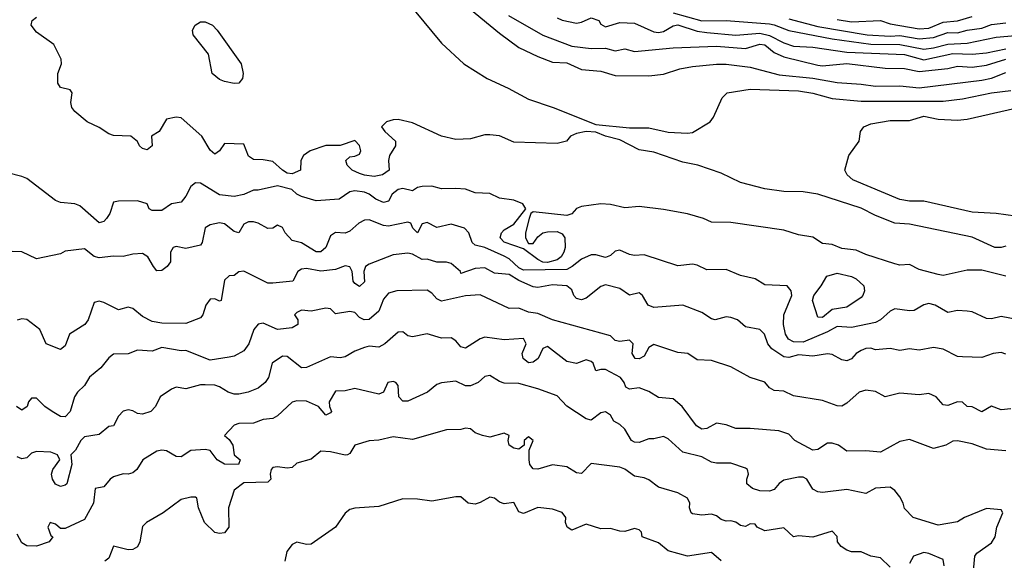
# Model space of a CAD drawing. Header units: metres. Extents: x -51132 to -49532, y -231222 to -229437.
# Tile 569 of 656: x -50075 to -49973, y -230152 to -230096. Entities that reach past the tile are written whole.
import ezdxf

# ---------------------------------------------------------------- set-up
doc = ezdxf.new("R2010")
doc.units = ezdxf.units.M
for name, color, linetype in [('CONTOUR_HALF', 8, 'Continuous'), ('CONTOUR_INDEX', 1, 'Continuous'), ('CONTOUR_INTER', 3, 'Continuous')]:
    doc.layers.add(name, color=color, linetype=linetype)

msp = doc.modelspace()

# ---------------------------------------------------------------- linework, layer by layer
at = {"layer": 'CONTOUR_HALF'}
for points, elevation in [([(-50031.08, -230092.09), (-50025.08, -230097.08), (-50023.08, -230098.56), (-50021.08, -230099.49), (-50019.58, -230100.09), (-50018.08, -230100.13), (-50016.58, -230100.82), (-50014.58, -230101), (-50013.08, -230101.46), (-50009.58, -230101.51), (-50008.08, -230101.33), (-50006.37, -230100.76), (-50005.08, -230100.51), (-50002.58, -230100.28), (-50001.58, -230100.3), (-49999.08, -230100.61), (-49996.08, -230101.38), (-49992.58, -230101.74), (-49990.08, -230102.2), (-49987.58, -230102.35), (-49986.08, -230102.58), (-49983.58, -230102.54), (-49981.58, -230102.72), (-49975.08, -230101.95), (-49974.08, -230101.74), (-49972.58, -230101.14)], 78.5), ([(-50056.63, -230096.26), (-50056.08, -230095.9), (-50055.58, -230095.89), (-50054.82, -230096.26), (-50054.34, -230096.76), (-50051.85, -230100.26), (-50051.66, -230101.26), (-50051.71, -230101.76), (-50052.08, -230102.24), (-50052.58, -230102.28), (-50053.58, -230102.08), (-50054.08, -230101.86), (-50054.84, -230101.26), (-50055.24, -230099.26), (-50056.84, -230097.26), (-50056.88, -230096.76), (-50056.63, -230096.26)], 79.5), ([(-50019.08, -230095.5), (-50018.58, -230095.72), (-50017.08, -230096.03), (-50016.58, -230095.94), (-50015.58, -230095.48), (-50014.79, -230095.76), (-50014.58, -230096.14), (-50014.08, -230096.42), (-50012.58, -230095.96), (-50011.08, -230096.03), (-50009.08, -230096.95), (-50008.58, -230097.01), (-50008.08, -230096.91), (-50007.08, -230096.3), (-50006.58, -230096.2), (-50004.58, -230096.87), (-50003.58, -230097.02), (-50000.58, -230097.29), (-49998.08, -230097.08), (-49997.08, -230097.32), (-49995.58, -230098.08), (-49994.58, -230098.41), (-49992.58, -230098.52), (-49989.08, -230099.04), (-49983.08, -230099.3), (-49981.08, -230099.83), (-49978.08, -230099.18), (-49976.08, -230099.25), (-49974.58, -230099.12), (-49972.58, -230098.68)], 77.5), ([(-49995.08, -230095.59), (-49992.08, -230096.39), (-49986.94, -230097.26), (-49984.58, -230097.39), (-49983.58, -230097.33), (-49981.58, -230097.67), (-49980.08, -230097.53), (-49978.58, -230097.02), (-49977.58, -230097.03), (-49976.58, -230096.76), (-49975.08, -230096.57), (-49974.08, -230096.17), (-49972.58, -230095.99)], 76.5), ([(-49968.58, -230116.45), (-49973.58, -230115.75), (-49976.08, -230115.62), (-49981.08, -230114.46), (-49982.58, -230114.47), (-49983.58, -230114.29), (-49988.45, -230112.26), (-49989.03, -230111.76), (-49989.27, -230111.26), (-49988.85, -230109.76), (-49987.79, -230108.26), (-49987.63, -230107.26), (-49987.3, -230106.76), (-49986.58, -230106.46), (-49984.58, -230106.12), (-49982.58, -230106.13), (-49981.08, -230105.68), (-49979.58, -230105.99), (-49977.58, -230106.08), (-49976.58, -230105.98), (-49971.58, -230104.86)], 79.5), ([(-49972.58, -230122.25), (-49975.08, -230121.61), (-49976.58, -230121.63), (-49979.08, -230122.17), (-49979.58, -230122.08), (-49981.58, -230121.55), (-49982.58, -230121.03), (-49983.58, -230121.09), (-49984.08, -230120.98), (-49987.08, -230120.01), (-49988.08, -230119.54), (-49989.58, -230119.38), (-49990.58, -230118.97), (-49991.58, -230118.86), (-49992.58, -230118.22), (-49994.08, -230117.96), (-49995.58, -230117.47), (-50001.08, -230116.7), (-50003.08, -230116.66), (-50003.92, -230116.26), (-50005.58, -230115.79), (-50008.08, -230115.34), (-50010.58, -230115.04), (-50012.08, -230115.18), (-50013.58, -230114.83), (-50014.58, -230114.77), (-50016.58, -230115.04), (-50017.08, -230115.22), (-50017.58, -230115.79), (-50018.08, -230115.97), (-50021.58, -230115.57), (-50021.82, -230115.76), (-50022.01, -230116.26), (-50022.39, -230117.76), (-50022.36, -230118.26), (-50022.08, -230118.85), (-50021.58, -230118.85), (-50021.08, -230118.16), (-50020.58, -230117.76), (-50020.08, -230117.67), (-50019.08, -230117.62), (-50018.58, -230117.87), (-50018.31, -230118.26), (-50018.28, -230119.26), (-50018.39, -230119.76), (-50018.67, -230120.26), (-50019.08, -230120.55), (-50020.08, -230120.82), (-50020.58, -230120.78), (-50021.08, -230120.53), (-50022.58, -230119.4), (-50024.58, -230118.72), (-50025.01, -230118.26), (-50024.88, -230117.76), (-50024.58, -230117.45), (-50023.58, -230116.87), (-50022.34, -230115.26), (-50022.66, -230114.76), (-50023.58, -230114.39), (-50025.08, -230114.17), (-50026.08, -230113.7), (-50027.58, -230113.6), (-50028.58, -230113.25), (-50029.58, -230113.15), (-50031.08, -230113.21), (-50032.08, -230112.93), (-50033.08, -230112.95), (-50033.58, -230113.07), (-50034.08, -230113.41), (-50035.08, -230113.18), (-50035.58, -230113.27), (-50036.21, -230113.76), (-50036.58, -230114.48), (-50037.08, -230114.62), (-50037.9, -230114.26), (-50038.58, -230113.74), (-50039.08, -230113.54), (-50040.08, -230113.41), (-50040.58, -230113.52), (-50041.68, -230114.26), (-50044.08, -230114.43), (-50045.58, -230114.01), (-50046.08, -230113.76), (-50046.6, -230113.26), (-50048.08, -230112.89), (-50050.08, -230113.35), (-50050.58, -230113.34), (-50051.58, -230113.8), (-50052.58, -230114), (-50054.08, -230113.81), (-50056.08, -230112.6), (-50056.58, -230112.58), (-50057.08, -230112.96), (-50057.58, -230113.96), (-50058.08, -230114.58), (-50059.08, -230114.75), (-50060.08, -230115.44), (-50061.08, -230115.45), (-50061.37, -230115.26), (-50061.61, -230114.76), (-50062.58, -230114.43), (-50064.58, -230114.46), (-50065.08, -230114.58), (-50065.48, -230115.76), (-50065.81, -230116.26), (-50066.08, -230116.6), (-50066.58, -230116.72), (-50068.58, -230114.95), (-50069.08, -230114.75), (-50070.58, -230114.63), (-50071.08, -230114.41), (-50074.08, -230112.14), (-50074.58, -230111.91), (-50076.08, -230111.53)], 78.5), ([(-49972.58, -230130.31), (-49973.08, -230130.17), (-49973.88, -230130.26), (-49975.08, -230130.67), (-49977.08, -230130.62), (-49977.58, -230130.57), (-49979.08, -230129.81), (-49980.08, -230129.62), (-49981.58, -230129.91), (-49982.58, -230129.77), (-49983.58, -230129.96), (-49984.58, -230129.75), (-49986.08, -230129.88), (-49986.58, -230129.71), (-49987.08, -230129.74), (-49987.58, -230129.95), (-49988.09, -230130.26), (-49988.58, -230130.8), (-49989.08, -230131.02), (-49989.58, -230130.91), (-49990.58, -230130.35), (-49991.08, -230130.28), (-49992.58, -230130.53), (-49994.08, -230130.4), (-49995.08, -230130.67), (-49995.58, -230130.59), (-49996.84, -230129.76), (-49997.26, -230129.26), (-49997.61, -230128.26), (-49998.08, -230127.76), (-49999.58, -230127.5), (-50000.39, -230126.76), (-50001.08, -230126.54), (-50001.58, -230126.45), (-50002.7, -230126.76), (-50003.08, -230126.65), (-50004.08, -230126), (-50006.08, -230125.24), (-50009.08, -230125.48), (-50009.67, -230125.26), (-50010.26, -230124.26), (-50010.58, -230123.96), (-50011.58, -230124.21), (-50012.58, -230123.51), (-50014.08, -230123.13), (-50014.58, -230123.33), (-50016.08, -230124.53), (-50016.58, -230124.69), (-50017.08, -230124.57), (-50017.36, -230124.26), (-50017.58, -230123.67), (-50018.08, -230123.25), (-50019.58, -230123.16), (-50021.08, -230123.43), (-50021.58, -230123.34), (-50023.08, -230122.7), (-50024.08, -230122.07), (-50025.58, -230121.92), (-50026.58, -230121.37), (-50027.58, -230121.44), (-50029.08, -230121.98), (-50029.13, -230121.76), (-50030.08, -230120.95), (-50030.58, -230120.78), (-50031.58, -230120.79), (-50032.58, -230120.48), (-50033.08, -230120.52), (-50034.08, -230119.98), (-50034.58, -230119.86), (-50036.08, -230120.05), (-50038.58, -230120.99), (-50038.96, -230121.26), (-50039.15, -230121.76), (-50039.08, -230122.82), (-50039.58, -230123.3), (-50040.08, -230122.99), (-50040.23, -230122.76), (-50040.36, -230121.76), (-50040.58, -230121.28), (-50041.08, -230121.16), (-50042.08, -230121.56), (-50043.58, -230121.74), (-50045.08, -230121.46), (-50045.58, -230121.51), (-50045.99, -230121.76), (-50046.5, -230122.76), (-50048.58, -230122.97), (-50049.08, -230122.97), (-50051.58, -230121.73), (-50052.08, -230121.79), (-50052.58, -230122.17), (-50053.08, -230122.22), (-50053.58, -230122.65), (-50053.94, -230124.76), (-50054.08, -230124.83), (-50054.58, -230124.59), (-50055.08, -230124.63), (-50055.53, -230125.26), (-50055.82, -230126.26), (-50056.08, -230126.55), (-50057.58, -230127.15), (-50060.08, -230127.1), (-50061.08, -230126.94), (-50062.08, -230126.43), (-50063.08, -230125.59), (-50063.58, -230125.46), (-50064.58, -230125.75), (-50066.08, -230124.96), (-50066.58, -230124.84), (-50067.08, -230124.98), (-50067.71, -230126.76), (-50068.06, -230127.26), (-50069.65, -230128.26), (-50070.08, -230129.45), (-50070.58, -230129.84), (-50072.06, -230129.26), (-50072.72, -230127.76), (-50074.08, -230126.75), (-50074.58, -230126.67), (-50075.08, -230126.8)], 77.5), ([(-49991.12, -230122.26), (-49990.08, -230121.94), (-49988.58, -230122.28), (-49988.08, -230122.54), (-49987.31, -230123.26), (-49987.23, -230123.76), (-49987.39, -230124.26), (-49987.58, -230124.47), (-49989.08, -230125.46), (-49990.58, -230125.69), (-49991.58, -230126.54), (-49992.08, -230126.51), (-49992.64, -230124.76), (-49992.5, -230124.26), (-49991.71, -230123.26), (-49991.12, -230122.26)], 78.5), ([(-49972.58, -230140.35), (-49974.58, -230140.16), (-49976.08, -230139.63), (-49977.58, -230139.32), (-49978.08, -230139.34), (-49978.81, -230139.76), (-49980.08, -230140.11), (-49982.58, -230139.16), (-49983.58, -230139.39), (-49985.58, -230140.48), (-49987.08, -230140.35), (-49989.08, -230140.38), (-49989.92, -230139.76), (-49990.58, -230139.55), (-49991.08, -230139.56), (-49992.08, -230140.21), (-49992.58, -230140.27), (-49994.45, -230139.26), (-49995.08, -230138.63), (-49996.12, -230138.26), (-49999.08, -230138.02), (-50000.58, -230138.04), (-50001.58, -230137.65), (-50002.58, -230137.48), (-50003.58, -230138.04), (-50004.08, -230138.09), (-50004.64, -230137.76), (-50006.15, -230135.76), (-50007.08, -230134.95), (-50008.58, -230134.82), (-50009.58, -230134.19), (-50010.58, -230133.81), (-50011.58, -230133.94), (-50011.98, -230133.76), (-50012.14, -230133.26), (-50012.53, -230132.76), (-50013.58, -230132.18), (-50014.08, -230131.93), (-50014.58, -230131.9), (-50015.08, -230132.06), (-50015.37, -230131.26), (-50015.58, -230131.08), (-50016.08, -230130.92), (-50017.08, -230131.29), (-50018.08, -230131.08), (-50020.08, -230129.55), (-50020.58, -230129.75), (-50021.06, -230130.76), (-50021.58, -230131.14), (-50022.08, -230131.22), (-50022.63, -230130.76), (-50022.71, -230130.26), (-50022.32, -230129.26), (-50022.58, -230128.7), (-50024.58, -230128.83), (-50026.58, -230128.57), (-50027.08, -230128.73), (-50028.58, -230129.71), (-50029.08, -230129.57), (-50029.58, -230128.94), (-50030.08, -230128.63), (-50031.08, -230128.66), (-50032.58, -230128.22), (-50034.08, -230128.52), (-50034.58, -230128.42), (-50035.08, -230128), (-50035.58, -230128.06), (-50036.97, -230129.26), (-50037.58, -230129.6), (-50038.58, -230129.51), (-50039.08, -230129.63), (-50040.08, -230130.02), (-50041.08, -230130.6), (-50041.58, -230130.7), (-50042.58, -230130.61), (-50045.08, -230131.71), (-50045.58, -230131.73), (-50047.08, -230130.56), (-50047.58, -230130.53), (-50048.62, -230131.26), (-50049.03, -230132.76), (-50049.35, -230133.26), (-50050.08, -230133.86), (-50051.12, -230134.26), (-50052.08, -230134.48), (-50052.58, -230134.46), (-50053.19, -230134.26), (-50054.08, -230133.71), (-50054.58, -230133.55), (-50055.58, -230133.49), (-50056.08, -230133.49), (-50057.58, -230133.93), (-50058.58, -230133.73), (-50059.08, -230133.94), (-50060.26, -230134.76), (-50060.74, -230135.76), (-50061.2, -230136.26), (-50062.08, -230136.54), (-50062.58, -230136.48), (-50063.08, -230136.19), (-50063.58, -230136.09), (-50064.08, -230136.23), (-50064.58, -230136.74), (-50065.08, -230137.75), (-50065.58, -230137.82), (-50066.58, -230138.65), (-50068.08, -230138.89), (-50068.48, -230139.26), (-50069.01, -230140.26), (-50069.52, -230140.76), (-50069.41, -230141.76), (-50069.91, -230143.76), (-50070.08, -230143.91), (-50070.58, -230144.04), (-50071.08, -230143.81), (-50071.41, -230143.26), (-50071.5, -230142.76), (-50071.38, -230142.26), (-50070.65, -230141.26), (-50070.88, -230140.76), (-50071.58, -230140.47), (-50073.08, -230140.4), (-50073.58, -230140.58), (-50074.08, -230141.07), (-50074.58, -230141.18), (-50075.08, -230140.97)], 76.5), ([(-49984.58, -230152.4), (-49985.58, -230151.44), (-49986.58, -230151.26), (-49987.58, -230150.8), (-49988.58, -230150.82), (-49989.08, -230150.63), (-49989.66, -230150.26), (-49990.02, -230149.76), (-49990.08, -230149.2), (-49990.58, -230148.68), (-49992.58, -230149.27), (-49994.08, -230149.16), (-49994.58, -230149.26), (-49995.58, -230148.31), (-49997.58, -230148.63), (-49998.36, -230148.26), (-49998.58, -230147.93), (-49999.08, -230147.9), (-49999.58, -230148.17), (-50000.08, -230148.08), (-50000.58, -230147.74), (-50001.08, -230147.59), (-50001.58, -230147.61), (-50002.08, -230147.46), (-50002.58, -230147.08), (-50003.08, -230146.89), (-50004.08, -230147.02), (-50005.08, -230146.88), (-50005.21, -230146.76), (-50005.36, -230146.26), (-50005.34, -230145.76), (-50005.58, -230145.23), (-50006.58, -230144.69), (-50008.58, -230144.09), (-50009.58, -230143.36), (-50010.08, -230143.13), (-50011.08, -230142.95), (-50012.08, -230142.24), (-50012.58, -230142.04), (-50015.58, -230141.65), (-50016.58, -230142.69), (-50017.08, -230142.61), (-50018.08, -230142), (-50019.58, -230141.78), (-50021.08, -230142.25), (-50021.58, -230142.19), (-50021.93, -230141.76), (-50021.98, -230141.26), (-50021.98, -230140.26), (-50021.59, -230139.26), (-50022.08, -230138.89), (-50022.51, -230139.26), (-50022.53, -230139.76), (-50023.08, -230140.16), (-50023.58, -230140.08), (-50024.07, -230139.76), (-50024.17, -230139.26), (-50024.06, -230138.76), (-50024.58, -230138.5), (-50026.08, -230138.93), (-50026.83, -230138.76), (-50027.58, -230138.46), (-50028.08, -230138.07), (-50028.58, -230137.98), (-50029.08, -230138.12), (-50030.58, -230138.17), (-50034.08, -230139.16), (-50036.08, -230138.89), (-50037.58, -230139.25), (-50038.58, -230139.3), (-50040.08, -230139.75), (-50040.58, -230140.62), (-50040.84, -230140.76), (-50041.08, -230140.8), (-50042.58, -230140.44), (-50043.58, -230140.39), (-50044.58, -230141.19), (-50046.08, -230141.61), (-50046.58, -230142.07), (-50047.08, -230142.15), (-50048.08, -230141.99), (-50048.58, -230142.07), (-50048.73, -230142.26), (-50048.83, -230142.76), (-50048.77, -230143.26), (-50049.08, -230143.6), (-50051.58, -230143.64), (-50052.58, -230144.4), (-50053.18, -230146.26), (-50053.13, -230148.26), (-50053.58, -230148.84), (-50054.08, -230148.92), (-50054.58, -230148.81), (-50055.66, -230147.76), (-50056.28, -230146.26), (-50056.44, -230145.26), (-50056.58, -230145.13), (-50057.08, -230145.13), (-50058.08, -230145.37), (-50059.95, -230146.76), (-50061.68, -230147.76), (-50062.08, -230148.18), (-50062.36, -230149.76), (-50062.58, -230150.28), (-50063.08, -230150.56), (-50063.58, -230150.61), (-50065.08, -230150.2), (-50065.58, -230151.47), (-50065.99, -230151.76)], 75.5), ([(-49978.96, -230152.26), (-49979.08, -230151.6), (-49980.58, -230150.97), (-49981.08, -230150.88), (-49982.16, -230151.26), (-49982.58, -230152)], 75.5)]:
    msp.add_lwpolyline(points, dxfattribs=dict(at, elevation=elevation))
at = {"layer": 'CONTOUR_INDEX', "elevation": 75}
msp.add_lwpolyline([(-50002.08, -230151.73), (-50003.08, -230150.87), (-50005.58, -230151.26), (-50007.58, -230150.7), (-50008.58, -230149.87), (-50010.28, -230149.26), (-50010.35, -230148.76), (-50010.58, -230148.51), (-50011.08, -230148.4), (-50012.08, -230148.71), (-50012.58, -230148.67), (-50013.58, -230148.38), (-50014.58, -230148.41), (-50016.08, -230147.95), (-50017.58, -230148.56), (-50018.05, -230148.26), (-50018.23, -230147.76), (-50018.19, -230147.26), (-50018.58, -230146.72), (-50019.58, -230146.39), (-50021.08, -230146.21), (-50022.58, -230146.85), (-50023.08, -230146.65), (-50023.58, -230145.69), (-50024.58, -230145.83), (-50025.08, -230145.65), (-50025.58, -230145.24), (-50026.08, -230145.14), (-50027.08, -230145.7), (-50027.58, -230145.85), (-50028.31, -230145.76), (-50029.08, -230145.11), (-50029.58, -230145.09), (-50032.08, -230145.57), (-50033.58, -230145.35), (-50035.08, -230145.32), (-50037.58, -230146.12), (-50040.08, -230146.28), (-50040.58, -230146.42), (-50041.08, -230146.8), (-50042.08, -230148.26), (-50044.58, -230150), (-50045.08, -230150.06), (-50046.08, -230149.79), (-50046.58, -230150.04), (-50047.13, -230150.76), (-50047.34, -230151.76)], dxfattribs=at)
at = {"layer": 'CONTOUR_INTER'}
for points, elevation in [([(-50037.58, -230090.24), (-50031.08, -230098.12), (-50028.77, -230100.26), (-50026.36, -230101.76), (-50024.17, -230102.76), (-50022.08, -230103.91), (-50019.51, -230104.76), (-50015.08, -230106.53), (-50011.58, -230106.89), (-50009.58, -230106.88), (-50007.58, -230107.32), (-50005.58, -230107.44), (-50005.08, -230107.37), (-50003.24, -230106.26), (-50002.87, -230105.76), (-50002, -230103.76), (-50001.47, -230103.26), (-49999.08, -230102.89), (-49994.08, -230103.03), (-49992.58, -230103.29), (-49990.58, -230103.85), (-49987.58, -230104.12), (-49979.08, -230104.12), (-49977.08, -230103.89), (-49974.08, -230103.24), (-49972.08, -230103.01)], 79), ([(-49972.58, -230119.13), (-49973.08, -230119.28), (-49973.71, -230119.26), (-49976.08, -230118.19), (-49982.58, -230116.87), (-49984.08, -230116.76), (-49986.08, -230115.97), (-49987.58, -230115.21), (-49992.08, -230113.76), (-49993.58, -230113.5), (-49995.58, -230113.46), (-49997.58, -230113.19), (-50000.08, -230112.53), (-50002.08, -230111.59), (-50004.52, -230110.76), (-50006.08, -230110.45), (-50009.08, -230109.39), (-50010.58, -230109.17), (-50012.58, -230108.12), (-50014.08, -230107.75), (-50015.08, -230107.34), (-50016.08, -230107.26), (-50017.08, -230107.45), (-50017.71, -230107.76), (-50018.13, -230108.26), (-50019.08, -230108.52), (-50023.58, -230108.38), (-50025.08, -230107.71), (-50026.08, -230107.61), (-50026.58, -230107.62), (-50028.08, -230108.02), (-50029.58, -230108.08), (-50031.08, -230107.74), (-50034.08, -230106.37), (-50035.58, -230106.02), (-50036.08, -230106.04), (-50036.8, -230106.26), (-50037.3, -230106.76), (-50036.95, -230107.26), (-50035.86, -230108.26), (-50035.86, -230108.76), (-50036.49, -230109.76), (-50036.58, -230110.26), (-50036.5, -230111.26), (-50037.19, -230111.76), (-50038.08, -230111.91), (-50039.08, -230111.79), (-50039.58, -230111.6), (-50040.35, -230111.26), (-50040.85, -230110.76), (-50040.99, -230110.26), (-50040.58, -230109.87), (-50040.08, -230109.83), (-50039.58, -230109.6), (-50039.44, -230109.26), (-50039.58, -230108.71), (-50040.08, -230108.18), (-50041.58, -230108.72), (-50043.08, -230108.7), (-50044.68, -230109.26), (-50045.38, -230109.76), (-50045.68, -230110.26), (-50045.7, -230111.26), (-50046.58, -230111.65), (-50047.08, -230111.57), (-50047.58, -230111.26), (-50048.58, -230110.38), (-50049.58, -230110.18), (-50050.58, -230110.17), (-50051.08, -230109.83), (-50051.58, -230108.57), (-50053.58, -230108.5), (-50054.08, -230109.27), (-50054.58, -230109.62), (-50055.08, -230109.21), (-50055.94, -230107.76), (-50058.08, -230105.83), (-50058.58, -230105.77), (-50059.58, -230105.99), (-50060.35, -230107.26), (-50061.13, -230107.76), (-50061.06, -230108.76), (-50061.58, -230109.17), (-50062.08, -230109.01), (-50062.38, -230108.76), (-50062.58, -230108.31), (-50063.29, -230107.76), (-50065.08, -230107.69), (-50065.58, -230107.51), (-50066.58, -230106.83), (-50067.8, -230106.26), (-50069.08, -230105.19), (-50069.41, -230104.76), (-50069.51, -230104.26), (-50069.38, -230103.26), (-50069.58, -230102.93), (-50070.58, -230102.7), (-50070.86, -230102.26), (-50070.84, -230101.26), (-50070.46, -230100.26), (-50070.51, -230099.76), (-50071.28, -230098.26), (-50073.08, -230096.96), (-50073.61, -230096.26), (-50073.5, -230095.76), (-50073.08, -230095.4)], 79), ([(-50024.13, -230095.26), (-50020.58, -230097.27), (-50017.58, -230098.42), (-50015.58, -230098.67), (-50014.08, -230098.62), (-50013.08, -230098.89), (-50012.08, -230098.7), (-50011.08, -230098.97), (-50007.08, -230098.6), (-50002.58, -230098.43), (-49999.58, -230098.67), (-49998.08, -230098.22), (-49997.58, -230098.29), (-49996.58, -230099.08), (-49995.58, -230099.54), (-49992.08, -230100.4), (-49991.58, -230100.45), (-49989.08, -230100.23), (-49985.08, -230100.71), (-49983.08, -230100.73), (-49981.58, -230101.03), (-49978.58, -230100.73), (-49977.58, -230100.48), (-49976.08, -230100.61), (-49974.58, -230100.4), (-49972.58, -230099.75)], 78), ([(-50007.08, -230094.96), (-50004.08, -230095.81), (-50001.58, -230095.75), (-49997.08, -230096.12), (-49996.58, -230096.2), (-49995.08, -230096.81), (-49990.58, -230097.66), (-49986.58, -230098.21), (-49983.58, -230098.24), (-49981.08, -230098.73), (-49980.08, -230098.6), (-49978.58, -230098.2), (-49976.58, -230098.11), (-49973.58, -230097.48), (-49971.58, -230097.33)], 77), ([(-49990.08, -230095.65), (-49988.58, -230095.89), (-49985.58, -230095.75), (-49984.58, -230096.09), (-49981.58, -230096.64), (-49980.58, -230096.55), (-49979.08, -230095.95), (-49977.58, -230095.8), (-49976.08, -230095.34)], 76), ([(-49971.08, -230126.82), (-49973.08, -230126.43), (-49974.08, -230126.66), (-49974.58, -230126.64), (-49976.08, -230125.94), (-49976.58, -230125.87), (-49977.58, -230125.81), (-49978.58, -230126.02), (-49979.9, -230125.26), (-49980.58, -230125.08), (-49981.08, -230125.2), (-49982.08, -230125.79), (-49982.58, -230125.84), (-49984.08, -230125.62), (-49984.58, -230125.86), (-49985.56, -230126.76), (-49986.08, -230127.05), (-49988.58, -230127.55), (-49990.08, -230127.46), (-49991.08, -230128.02), (-49993.58, -230129.08), (-49994.58, -230129.06), (-49995.11, -230128.76), (-49995.41, -230128.26), (-49995.62, -230127.26), (-49995.6, -230126.26), (-49994.78, -230124.26), (-49994.82, -230123.76), (-49995.24, -230123.26), (-49997.58, -230123.15), (-49998.58, -230122.52), (-50000.08, -230122.19), (-50001.58, -230121.55), (-50003.58, -230121.6), (-50004.58, -230121.11), (-50005.08, -230121), (-50006.58, -230121.16), (-50010.08, -230120.05), (-50011.08, -230120.11), (-50011.58, -230120), (-50012.58, -230119.54), (-50013.08, -230119.66), (-50013.58, -230120.11), (-50014.08, -230120.32), (-50015.08, -230120.02), (-50015.58, -230120.03), (-50016.58, -230120.5), (-50017.52, -230121.26), (-50018.08, -230121.55), (-50022.58, -230121.63), (-50023.08, -230121.4), (-50024.08, -230120.45), (-50024.58, -230120.19), (-50026.58, -230119.28), (-50027.58, -230119.04), (-50027.91, -230118.76), (-50028.26, -230117.76), (-50028.69, -230117.26), (-50030.08, -230116.87), (-50031.58, -230117.22), (-50032.58, -230116.69), (-50033.08, -230116.83), (-50033.58, -230117.77), (-50034.04, -230117.26), (-50034.26, -230116.76), (-50034.58, -230116.64), (-50036.58, -230117.06), (-50037.08, -230116.99), (-50038.58, -230116.4), (-50039.08, -230116.43), (-50039.66, -230116.76), (-50040.58, -230117.59), (-50041.08, -230117.8), (-50042.08, -230117.73), (-50042.58, -230118.06), (-50043.08, -230119.27), (-50043.58, -230119.74), (-50044.08, -230119.72), (-50045.58, -230118.78), (-50046.58, -230118.56), (-50047.29, -230117.76), (-50047.58, -230117.2), (-50048.08, -230116.97), (-50048.58, -230117.29), (-50049.08, -230117.3), (-50050.08, -230116.76), (-50050.58, -230116.61), (-50051.08, -230116.63), (-50051.58, -230116.87), (-50052.08, -230117.75), (-50052.58, -230117.61), (-50053.58, -230116.83), (-50054.08, -230116.71), (-50055.08, -230116.93), (-50055.58, -230117.25), (-50055.91, -230118.76), (-50056.08, -230119.03), (-50057.58, -230119.39), (-50058.58, -230119.16), (-50058.91, -230119.26), (-50059.19, -230119.76), (-50059.17, -230120.76), (-50059.51, -230121.26), (-50060.08, -230121.67), (-50060.58, -230121.68), (-50060.95, -230121.26), (-50061.51, -230120.26), (-50062.08, -230119.91), (-50063.08, -230119.96), (-50064.08, -230120.22), (-50065.08, -230120.17), (-50066.58, -230120.35), (-50067.08, -230120.21), (-50068.08, -230119.43), (-50070.08, -230119.66), (-50070.58, -230119.95), (-50073.08, -230120.46), (-50074.58, -230119.74), (-50075.58, -230119.7)], 78), ([(-49972.08, -230136), (-49973.08, -230136.09), (-49974.08, -230135.71), (-49975.08, -230136.29), (-49976.08, -230135.78), (-49976.58, -230135.76), (-49977.08, -230135.31), (-49977.58, -230135.28), (-49978.58, -230135.65), (-49979.08, -230135.59), (-49979.79, -230134.76), (-49980.58, -230134.4), (-49981.58, -230134.54), (-49983.58, -230134.37), (-49985.08, -230134.76), (-49986.08, -230134.18), (-49987.08, -230134.04), (-49987.8, -230134.26), (-49989.08, -230135.41), (-49989.58, -230135.7), (-49990.08, -230135.69), (-49991.58, -230135.12), (-49994.58, -230134.66), (-49995.58, -230134.17), (-49996.58, -230134.08), (-49997.08, -230133.82), (-49997.58, -230133.23), (-49999.08, -230132.76), (-50001.08, -230131.64), (-50003.08, -230130.97), (-50004.58, -230130.92), (-50005.54, -230130.26), (-50006.58, -230130.14), (-50009.08, -230129.33), (-50009.58, -230129.62), (-50010.08, -230130.53), (-50010.58, -230130.8), (-50011, -230130.76), (-50011.32, -230130.26), (-50011.23, -230129.26), (-50011.58, -230128.86), (-50012.58, -230129.03), (-50013.08, -230128.91), (-50013.58, -230128.43), (-50019.58, -230126.77), (-50021.08, -230126.11), (-50022.08, -230125.97), (-50023.08, -230125.56), (-50024.08, -230125.61), (-50027.08, -230124.18), (-50028.58, -230124.27), (-50031.08, -230124.83), (-50031.58, -230124.58), (-50032.08, -230124.02), (-50032.58, -230123.71), (-50035.71, -230123.76), (-50036.58, -230124.01), (-50037.08, -230124.64), (-50037.58, -230125.86), (-50038.58, -230126.73), (-50039.11, -230126.76), (-50039.58, -230126.53), (-50040.08, -230126.01), (-50040.58, -230125.89), (-50042.08, -230126.15), (-50042.58, -230125.63), (-50043.08, -230125.55), (-50044.58, -230125.87), (-50045.58, -230125.76), (-50046.08, -230126), (-50046.32, -230126.26), (-50045.98, -230126.76), (-50045.99, -230127.26), (-50046.58, -230127.6), (-50048.08, -230127.78), (-50049.58, -230127.13), (-50050.08, -230127.23), (-50050.54, -230127.76), (-50051.06, -230129.26), (-50051.58, -230129.97), (-50052.58, -230130.52), (-50053.08, -230130.64), (-50055.08, -230130.94), (-50057.58, -230129.95), (-50058.08, -230129.97), (-50060.08, -230129.64), (-50061.08, -230130.01), (-50062.58, -230129.92), (-50063.58, -230130.28), (-50065.08, -230130.34), (-50065.58, -230130.7), (-50066.4, -230131.76), (-50067.58, -230132.71), (-50068.08, -230133.58), (-50068.81, -230134.26), (-50069.14, -230134.76), (-50069.57, -230136.26), (-50070.08, -230136.82), (-50070.58, -230136.79), (-50071.45, -230136.26), (-50072.2, -230135.76), (-50073.08, -230134.88), (-50073.58, -230134.89), (-50073.88, -230135.26), (-50074.02, -230135.76), (-50074.58, -230136.12), (-50075.14, -230135.76)], 77), ([(-49975.95, -230152.76), (-49975.78, -230151.26), (-49975.58, -230150.93), (-49974.08, -230149.86), (-49973.69, -230149.26), (-49973.5, -230148.26), (-49972.9, -230146.76), (-49973.08, -230146.45), (-49974.58, -230146.31), (-49976.88, -230147.26), (-49977.58, -230147.68), (-49979.58, -230148.04), (-49982.2, -230147.26), (-49983.08, -230146.31), (-49983.21, -230145.76), (-49983.58, -230145.11), (-49984.08, -230144.46), (-49984.58, -230144.12), (-49986.08, -230144.21), (-49987.08, -230144.77), (-49989.08, -230144.34), (-49991.58, -230144.67), (-49992.08, -230144.6), (-49992.58, -230144.3), (-49993.22, -230143.26), (-49993.58, -230143.08), (-49994.08, -230143.06), (-49995.58, -230143.39), (-49996.08, -230143.74), (-49996.58, -230144.34), (-49997.08, -230144.52), (-49998.08, -230144.47), (-49998.83, -230144.26), (-49999.42, -230143.76), (-49999.44, -230143.26), (-49999.25, -230142.76), (-49999.37, -230142.26), (-49999.58, -230142.14), (-50001.08, -230141.61), (-50002.58, -230141.63), (-50003.08, -230141.52), (-50004.08, -230140.95), (-50006.08, -230140.47), (-50007.58, -230139.09), (-50008.08, -230138.86), (-50009.08, -230139.1), (-50009.58, -230139.1), (-50010.58, -230139.47), (-50011.08, -230139.45), (-50011.4, -230139.26), (-50012.08, -230138.11), (-50012.58, -230137.63), (-50013.21, -230137.26), (-50013.58, -230136.63), (-50014.08, -230136.3), (-50014.58, -230136.42), (-50015.58, -230137.15), (-50016.08, -230137.02), (-50018.08, -230135.71), (-50019.08, -230134.63), (-50021.08, -230133.92), (-50023.08, -230133.36), (-50024.58, -230133.32), (-50025.08, -230133.15), (-50026.08, -230132.52), (-50026.58, -230132.65), (-50027.27, -230133.26), (-50028.08, -230133.61), (-50028.58, -230133.6), (-50029.58, -230133.14), (-50031.08, -230133.31), (-50031.58, -230133.48), (-50032.53, -230134.26), (-50034.58, -230135.21), (-50035.08, -230135.18), (-50035.5, -230134.76), (-50035.58, -230133.59), (-50035.8, -230133.26), (-50036.08, -230133.15), (-50036.63, -230133.26), (-50037.08, -230134.26), (-50037.58, -230134.46), (-50040.08, -230133.88), (-50041.08, -230134.11), (-50042.08, -230134.16), (-50042.74, -230135.26), (-50042.71, -230135.76), (-50042.49, -230136.26), (-50042.58, -230136.42), (-50043.08, -230136.63), (-50043.84, -230135.76), (-50045.08, -230135.2), (-50046.08, -230135.15), (-50046.58, -230135.29), (-50048.08, -230136.71), (-50048.58, -230136.98), (-50049.58, -230137.11), (-50050.58, -230137.48), (-50052.08, -230137.51), (-50052.58, -230137.67), (-50053.58, -230138.76), (-50053.08, -230139.18), (-50052.71, -230139.76), (-50052.59, -230140.76), (-50051.94, -230141.26), (-50052.13, -230141.76), (-50053.58, -230141.73), (-50054.35, -230141.26), (-50055.08, -230140.3), (-50055.58, -230140.21), (-50057.08, -230140.32), (-50058.08, -230140.97), (-50058.58, -230140.94), (-50059.58, -230140.35), (-50060.08, -230140.26), (-50060.58, -230140.37), (-50062.06, -230141.26), (-50062.65, -230142.26), (-50063.08, -230142.61), (-50063.58, -230142.77), (-50064.08, -230142.72), (-50065.08, -230143.05), (-50065.44, -230143.26), (-50066.08, -230144.07), (-50066.97, -230144.26), (-50067.17, -230145.76), (-50068.08, -230147.47), (-50070.08, -230148.39), (-50070.58, -230148.4), (-50071.08, -230147.95), (-50071.65, -230147.76), (-50071.89, -230148.26), (-50071.58, -230149.1), (-50071.37, -230149.26), (-50071.76, -230149.76), (-50073.08, -230150.23), (-50074.08, -230150.18), (-50074.58, -230149.86), (-50075.08, -230148.96)], 76)]:
    msp.add_lwpolyline(points, dxfattribs=dict(at, elevation=elevation))

doc.saveas('drawing.dxf')
